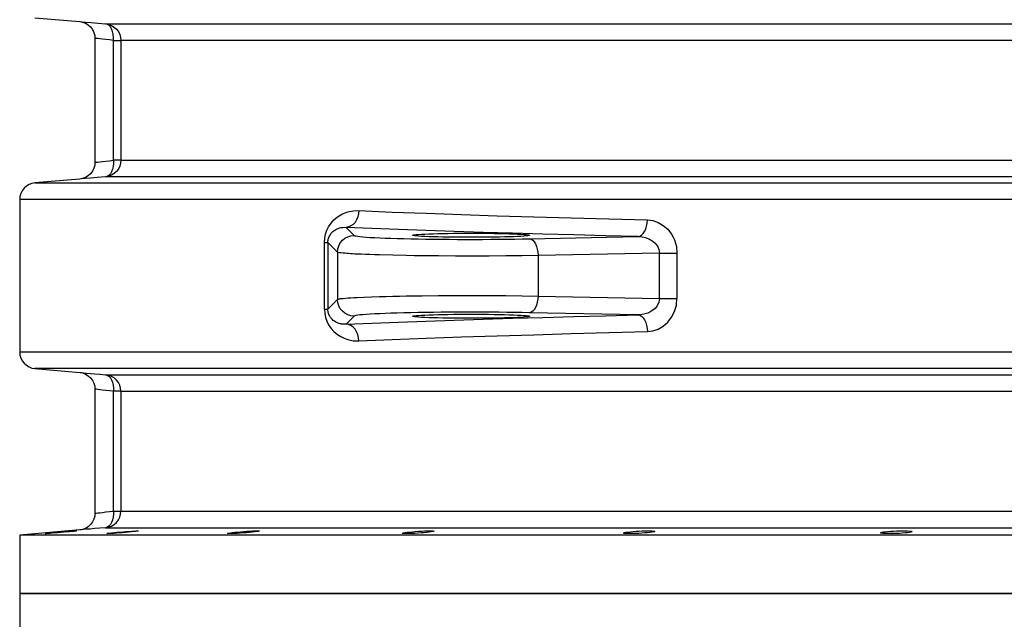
# Model space of a CAD drawing. Header units: millimetres. Extents: x 196 to 2027204, y -221452 to 153872.
# Tile 317 of 381: x 1216088 to 1216677, y -196739 to -196380. Entities that reach past the tile are written whole.
import ezdxf

# ---------------------------------------------------------------- set-up
doc = ezdxf.new("R2010")
doc.units = ezdxf.units.MM
doc.layers.add('00_Основной', color=163, linetype='Continuous', lineweight=40)

msp = doc.modelspace()

# ---------------------------------------------------------------- linework, layer by layer
at = {"layer": '00_Основной', "color": 252, "lineweight": 25, "ltscale": 10}
for p, q in [((1216096.84, -196378.8, 0.2), (1216123.72, -196381.16, 0.2)), ((1216123.72, -196475.35, 0.2), (1216096.84, -196477.71, 0.2)), ((1216087.71, -196487.67, 0.2), (1216087.71, -196578.84, 0.2)), ((1216282.92, -196504.28, 0.2), (1216287.75, -196509.11, 0.2)), ((1216392.71, -196511.14, 0.2), (1216457.42, -196509.83, 0.2)), ((1216269.94, -196553.15, 0.2), (1216269.94, -196513.37, 0.2)), ((1216277.76, -196519.1, 0.2), (1216272.03, -196513.37, 0.2)), ((1216272.03, -196513.37, 0.2), (1216272.03, -196553.15, 0.2)), ((1216277.76, -196519.1, 0.2), (1216277.76, -196547.42, 0.2)), ((1216470.33, -196519.66, 0.2), (1216397.72, -196521.13, 0.2)), ((1216397.72, -196521.13, 0.2), (1216397.72, -196545.39, 0.2)), ((1216470.33, -196546.85, 0.2), (1216470.33, -196519.66, 0.2)), ((1216480.82, -196519.66, 0.2), (1216480.82, -196546.85, 0.2)), ((1216397.72, -196545.39, 0.2), (1216470.33, -196546.85, 0.2)), ((1216272.03, -196553.15, 0.2), (1216277.76, -196547.42, 0.2)), ((1216287.75, -196557.41, 0.2), (1216282.92, -196562.24, 0.2)), ((1216457.42, -196556.69, 0.2), (1216392.71, -196555.38, 0.2)), ((1216096.84, -196588.81, 0.2), (1216123.58, -196591.15, 0.2)), ((1216123.58, -196685.37, 0.2), (1216087.71, -196688.5, 0.2)), ((1216087.71, -196688.5, 0.2), (1216087.71, -196723.51, 0.2)), ((1216087.71, -196723.51, 0.2), (1216087.71, -196758.51, 0.2))]:
    msp.add_line(p, q, dxfattribs=at)
at = {"layer": '00_Основной', "color": 252, "lineweight": 25, "ltscale": 10, "elevation": 0.2}
for points in [[(1216123.58, -196381.15), (1216125.29, -196381.44), (1216127.01, -196382.08), (1216128.64, -196383.05), (1216130.09, -196384.35), (1216131.24, -196385.9), (1216132.08, -196387.61), (1216132.55, -196389.37), (1216132.71, -196391.11)], [(1216123.72, -196381.16), (1216123.82, -196381.16), (1216125.05, -196381.27), (1216127.26, -196381.46), (1216130.41, -196381.72), (1216134.38, -196382.05), (1216139.1, -196382.46)], [(1216139.1, -196382.46), (1216140.11, -196382.46), (1216141.66, -196382.46), (1216143.73, -196382.46), (1216146.34, -196382.46), (1216149.49, -196382.46), (1216153.17, -196382.46), (1216157.36, -196382.46), (1216162.09, -196382.46), (1216167.34, -196382.46), (1216173.1, -196382.46), (1216179.38, -196382.46), (1216186.16, -196382.46), (1216193.46, -196382.46), (1216201.25, -196382.46), (1216209.55, -196382.46), (1216218.32, -196382.46), (1216227.58, -196382.46), (1216237.32, -196382.46), (1216247.53, -196382.46), (1216258.2, -196382.46), (1216269.33, -196382.46), (1216280.92, -196382.46), (1216292.96, -196382.46), (1216305.42, -196382.46), (1216318.3, -196382.46), (1216331.62, -196382.46), (1216345.34, -196382.46), (1216359.45, -196382.46), (1216373.97, -196382.46), (1216388.85, -196382.46), (1216404.12, -196382.46), (1216419.76, -196382.46), (1216435.73, -196382.46), (1216452.06, -196382.46), (1216468.71, -196382.46), (1216485.69, -196382.46), (1216502.97, -196382.46), (1216520.55, -196382.46), (1216538.42, -196382.46), (1216556.57, -196382.46), (1216574.97, -196382.46), (1216593.62, -196382.46), (1216612.52, -196382.46), (1216631.64, -196382.46), (1216650.97, -196382.46), (1216670.5, -196382.46), (1216690.22, -196382.46)], [(1216139.1, -196382.46), (1216140.92, -196382.78), (1216142.65, -196383.45), (1216144.22, -196384.42), (1216145.59, -196385.66), (1216146.71, -196387.14), (1216147.54, -196388.8), (1216148.05, -196390.57), (1216148.22, -196392.42)], [(1216143.79, -196392.42), (1216143.8, -196390.53), (1216143.62, -196388.72), (1216143.22, -196387.04), (1216142.67, -196385.55), (1216141.94, -196384.31), (1216141.09, -196383.36), (1216140.12, -196382.73), (1216139.1, -196382.46)], [(1216132.71, -196391.11), (1216132.71, -196428.26), (1216132.71, -196465.4)], [(1216143.79, -196392.42), (1216141.36, -196392.12), (1216139.17, -196391.87), (1216137.27, -196391.64), (1216135.66, -196391.45), (1216134.38, -196391.31), (1216133.46, -196391.2), (1216132.89, -196391.12), (1216132.71, -196391.11), (1216132.71, -196391.11)], [(1216143.79, -196392.42), (1216144.73, -196392.42), (1216145.58, -196392.42), (1216146.33, -196392.42), (1216146.96, -196392.42), (1216147.47, -196392.42), (1216147.87, -196392.42), (1216148.11, -196392.42), (1216148.22, -196392.42)], [(1216143.79, -196464.09), (1216143.79, -196423.96), (1216143.79, -196392.42)], [(1216693.2, -196392.42), (1216673.7, -196392.42), (1216654.39, -196392.42), (1216635.26, -196392.42), (1216616.35, -196392.42), (1216597.67, -196392.42), (1216579.23, -196392.42), (1216561.02, -196392.42), (1216543.09, -196392.42), (1216525.42, -196392.42), (1216508.04, -196392.42), (1216490.95, -196392.42), (1216474.16, -196392.42), (1216457.69, -196392.42), (1216441.56, -196392.42), (1216425.76, -196392.42), (1216410.29, -196392.42), (1216395.2, -196392.42), (1216380.47, -196392.42), (1216366.12, -196392.42), (1216352.15, -196392.42), (1216338.59, -196392.42), (1216325.43, -196392.42), (1216312.68, -196392.42), (1216300.37, -196392.42), (1216288.47, -196392.42), (1216277.01, -196392.42), (1216266.01, -196392.42), (1216255.45, -196392.42), (1216245.34, -196392.42), (1216235.71, -196392.42), (1216226.55, -196392.42), (1216217.87, -196392.42), (1216209.68, -196392.42), (1216201.98, -196392.42), (1216194.77, -196392.42), (1216188.05, -196392.42), (1216181.84, -196392.42), (1216176.15, -196392.42), (1216170.97, -196392.42), (1216166.29, -196392.42), (1216162.13, -196392.42), (1216158.51, -196392.42), (1216155.39, -196392.42), (1216152.81, -196392.42), (1216150.75, -196392.42), (1216149.22, -196392.42), (1216148.22, -196392.42)], [(1216148.22, -196392.42), (1216148.22, -196432.55), (1216148.22, -196464.09)], [(1216132.71, -196465.4), (1216132.89, -196465.39), (1216133.46, -196465.32), (1216134.38, -196465.21), (1216135.66, -196465.06), (1216137.27, -196464.87), (1216139.17, -196464.64), (1216141.36, -196464.39), (1216143.79, -196464.09)], [(1216148.22, -196464.09), (1216148.05, -196465.94), (1216147.54, -196467.72), (1216146.71, -196469.37), (1216145.59, -196470.85), (1216144.22, -196472.09), (1216142.65, -196473.07), (1216140.92, -196473.73), (1216139.1, -196474.06)], [(1216143.79, -196464.09), (1216143.8, -196465.98), (1216143.62, -196467.79), (1216143.22, -196469.47), (1216142.67, -196470.96), (1216141.94, -196472.2), (1216141.09, -196473.15), (1216140.12, -196473.79), (1216139.1, -196474.06)], [(1216148.22, -196464.09), (1216148.11, -196464.09), (1216147.87, -196464.09), (1216147.47, -196464.09), (1216146.96, -196464.09), (1216146.33, -196464.09), (1216145.58, -196464.09), (1216144.73, -196464.09), (1216143.79, -196464.09)], [(1216148.22, -196464.09), (1216149.22, -196464.09), (1216150.75, -196464.09), (1216152.81, -196464.09), (1216155.39, -196464.09), (1216158.51, -196464.09), (1216162.13, -196464.09), (1216166.29, -196464.09), (1216170.97, -196464.09), (1216176.15, -196464.09), (1216181.84, -196464.09), (1216188.05, -196464.09), (1216194.77, -196464.09), (1216201.98, -196464.09), (1216209.68, -196464.09), (1216217.87, -196464.09), (1216226.55, -196464.09), (1216235.71, -196464.09), (1216245.34, -196464.09), (1216255.45, -196464.09), (1216266.01, -196464.09), (1216277.01, -196464.09), (1216288.47, -196464.09), (1216300.37, -196464.09), (1216312.68, -196464.09), (1216325.43, -196464.09), (1216338.59, -196464.09), (1216352.15, -196464.09), (1216366.12, -196464.09), (1216380.47, -196464.09), (1216395.2, -196464.09), (1216410.29, -196464.09), (1216425.76, -196464.09), (1216441.56, -196464.09), (1216457.69, -196464.09), (1216474.16, -196464.09), (1216490.95, -196464.09), (1216508.04, -196464.09), (1216525.42, -196464.09), (1216543.09, -196464.09), (1216561.02, -196464.09), (1216579.23, -196464.09), (1216597.67, -196464.09), (1216616.35, -196464.09), (1216635.26, -196464.09), (1216654.39, -196464.09), (1216673.7, -196464.09), (1216693.2, -196464.09)], [(1216132.71, -196465.4), (1216132.55, -196467.14), (1216132.08, -196468.9), (1216131.24, -196470.61), (1216130.09, -196472.16), (1216128.64, -196473.46), (1216127.01, -196474.44), (1216125.29, -196475.07), (1216123.58, -196475.37)], [(1216139.1, -196474.06), (1216134.11, -196474.48), (1216129.97, -196474.83), (1216126.78, -196475.1), (1216124.65, -196475.28), (1216123.65, -196475.37), (1216123.72, -196475.35)], [(1216690.22, -196474.06), (1216670.5, -196474.06), (1216650.97, -196474.06), (1216631.64, -196474.06), (1216612.52, -196474.06), (1216593.62, -196474.06), (1216574.97, -196474.06), (1216556.57, -196474.06), (1216538.42, -196474.06), (1216520.55, -196474.06), (1216502.97, -196474.06), (1216485.69, -196474.06), (1216468.71, -196474.06), (1216452.06, -196474.06), (1216435.73, -196474.06), (1216419.76, -196474.06), (1216404.12, -196474.06), (1216388.85, -196474.06), (1216373.97, -196474.06), (1216359.45, -196474.06), (1216345.34, -196474.06), (1216331.62, -196474.06), (1216318.3, -196474.06), (1216305.42, -196474.06), (1216292.96, -196474.06), (1216280.92, -196474.06), (1216269.33, -196474.06), (1216258.2, -196474.06), (1216247.53, -196474.06), (1216237.32, -196474.06), (1216227.58, -196474.06), (1216218.32, -196474.06), (1216209.55, -196474.06), (1216201.25, -196474.06), (1216193.46, -196474.06), (1216186.16, -196474.06), (1216179.38, -196474.06), (1216173.1, -196474.06), (1216167.34, -196474.06), (1216162.09, -196474.06), (1216157.36, -196474.06), (1216153.17, -196474.06), (1216149.49, -196474.06), (1216146.34, -196474.06), (1216143.73, -196474.06), (1216141.66, -196474.06), (1216140.11, -196474.06), (1216139.1, -196474.06)], [(1216096.84, -196477.71), (1216095.02, -196478.03), (1216093.28, -196478.7), (1216091.7, -196479.67), (1216090.33, -196480.91), (1216089.22, -196482.4), (1216088.39, -196484.04), (1216087.88, -196485.82), (1216087.71, -196487.67)], [(1216096.84, -196477.71), (1216096.99, -196477.71), (1216097.73, -196477.71), (1216099.06, -196477.71), (1216100.97, -196477.71), (1216103.48, -196477.71), (1216106.59, -196477.71), (1216110.27, -196477.71), (1216114.55, -196477.71), (1216119.42, -196477.71), (1216124.85, -196477.71), (1216130.88, -196477.71), (1216137.47, -196477.71), (1216144.62, -196477.71), (1216152.34, -196477.71), (1216160.61, -196477.71), (1216169.43, -196477.71), (1216178.81, -196477.71), (1216188.72, -196477.71), (1216199.16, -196477.71), (1216210.13, -196477.71), (1216221.61, -196477.71), (1216233.6, -196477.71), (1216246.09, -196477.71), (1216259.08, -196477.71), (1216272.55, -196477.71), (1216286.49, -196477.71), (1216300.9, -196477.71), (1216315.76, -196477.71), (1216331.07, -196477.71), (1216346.81, -196477.71), (1216362.96, -196477.71), (1216379.54, -196477.71), (1216396.5, -196477.71), (1216413.87, -196477.71), (1216431.61, -196477.71), (1216449.7, -196477.71), (1216468.16, -196477.71), (1216486.96, -196477.71), (1216506.06, -196477.71), (1216525.49, -196477.71), (1216545.22, -196477.71), (1216565.23, -196477.71), (1216585.52, -196477.71), (1216606.05, -196477.71), (1216626.84, -196477.71), (1216647.85, -196477.71), (1216669.09, -196477.71), (1216690.51, -196477.71)], [(1216687.68, -196487.67), (1216666.03, -196487.67), (1216644.58, -196487.67), (1216623.34, -196487.67), (1216602.33, -196487.67), (1216581.57, -196487.67), (1216561.08, -196487.67), (1216540.85, -196487.67), (1216520.92, -196487.67), (1216501.28, -196487.67), (1216481.96, -196487.67), (1216462.96, -196487.67), (1216444.33, -196487.67), (1216426.04, -196487.67), (1216408.1, -196487.67), (1216390.56, -196487.67), (1216373.42, -196487.67), (1216356.67, -196487.67), (1216340.33, -196487.67), (1216324.42, -196487.67), (1216308.96, -196487.67), (1216293.94, -196487.67), (1216279.38, -196487.67), (1216265.29, -196487.67), (1216251.68, -196487.67), (1216238.56, -196487.67), (1216225.93, -196487.67), (1216213.81, -196487.67), (1216202.21, -196487.67), (1216191.12, -196487.67), (1216180.56, -196487.67), (1216170.56, -196487.67), (1216161.07, -196487.67), (1216152.16, -196487.67), (1216143.8, -196487.67), (1216136, -196487.67), (1216128.76, -196487.67), (1216122.11, -196487.67), (1216116.03, -196487.67), (1216110.53, -196487.67), (1216105.62, -196487.67), (1216101.3, -196487.67), (1216097.56, -196487.67), (1216094.43, -196487.67), (1216091.89, -196487.67), (1216089.95, -196487.67), (1216088.61, -196487.67), (1216087.86, -196487.67), (1216087.71, -196487.67)], [(1216269.94, -196513.37), (1216270.13, -196510.76), (1216270.63, -196508.29), (1216271.42, -196506.02), (1216272.43, -196503.96), (1216273.91, -196501.76), (1216275.67, -196499.79), (1216277.73, -196498.07), (1216280.78, -196496.26), (1216283.98, -196495.05), (1216287.24, -196494.4), (1216290.59, -196494.28)], [(1216290.59, -196494.28), (1216290.42, -196496.21), (1216289.97, -196498.06), (1216289.24, -196499.76), (1216288.29, -196501.28), (1216287.13, -196502.52), (1216285.82, -196503.45), (1216284.4, -196504.04), (1216282.92, -196504.28)], [(1216290.59, -196494.28), (1216310.45, -196495.1), (1216330.9, -196495.87), (1216351.87, -196496.6), (1216373.32, -196497.32), (1216395.22, -196498), (1216417.51, -196498.65), (1216440.15, -196499.26), (1216463.11, -196499.84)], [(1216457.42, -196509.83), (1216458.51, -196509.59), (1216459.57, -196508.99), (1216460.54, -196508.05), (1216461.38, -196506.81), (1216462.09, -196505.3), (1216462.63, -196503.6), (1216462.96, -196501.76), (1216463.11, -196499.84)], [(1216463.11, -196499.84), (1216466.43, -196500.26), (1216469.61, -196501.34), (1216472.63, -196503.1), (1216475.31, -196505.46), (1216477.61, -196508.44), (1216478.55, -196510.08), (1216479.34, -196511.84), (1216480.45, -196515.67), (1216480.82, -196519.66)], [(1216272.03, -196513.37), (1216272.06, -196512.64), (1216272.14, -196511.9), (1216272.49, -196510.47), (1216273.12, -196509.09), (1216273.96, -196507.82), (1216274.43, -196507.32), (1216274.94, -196506.81), (1216275.51, -196506.33), (1216276.14, -196505.89), (1216276.83, -196505.48), (1216277.49, -196505.16), (1216278.21, -196504.87), (1216279, -196504.63), (1216279.85, -196504.44), (1216280.27, -196504.36), (1216280.92, -196504.28), (1216281.81, -196504.24), (1216282.92, -196504.28)], [(1216457.42, -196509.83), (1216438.12, -196509.35), (1216419.19, -196508.85), (1216400.66, -196508.34), (1216382.53, -196507.81), (1216364.81, -196507.26), (1216347.53, -196506.69), (1216330.69, -196506.12), (1216314.29, -196505.52), (1216298.37, -196504.9), (1216282.92, -196504.28)], [(1216277.76, -196519.1), (1216277.96, -196517.15), (1216278.52, -196515.27), (1216279.45, -196513.55), (1216280.69, -196512.04), (1216282.2, -196510.8), (1216283.92, -196509.87), (1216285.8, -196509.3), (1216287.75, -196509.11)], [(1216287.75, -196509.11), (1216288.1, -196509.28), (1216288.81, -196509.44), (1216289.85, -196509.62), (1216291.23, -196509.78), (1216292.97, -196509.95), (1216295.02, -196510.11), (1216297.39, -196510.26), (1216300.05, -196510.4), (1216303.02, -196510.54), (1216306.26, -196510.67), (1216309.75, -196510.8), (1216313.49, -196510.91), (1216317.45, -196511.02), (1216321.62, -196511.11), (1216325.96, -196511.2), (1216330.48, -196511.26), (1216335.12, -196511.34), (1216339.88, -196511.38), (1216344.73, -196511.42), (1216349.64, -196511.45), (1216354.59, -196511.46), (1216359.56, -196511.46), (1216364.53, -196511.45), (1216369.45, -196511.44), (1216374.32, -196511.39), (1216379.11, -196511.35), (1216383.77, -196511.29), (1216388.32, -196511.22), (1216392.71, -196511.14)], [(1216392.71, -196511.14), (1216393.67, -196511.38), (1216394.59, -196511.98), (1216395.44, -196512.93), (1216396.19, -196514.17), (1216396.81, -196515.67), (1216397.29, -196517.38), (1216397.59, -196519.21), (1216397.72, -196521.13)], [(1216457.42, -196509.83), (1216460.03, -196510.05), (1216461.78, -196510.43), (1216462.94, -196510.8), (1216464, -196511.24), (1216464.96, -196511.7), (1216465.82, -196512.21), (1216466.82, -196512.93), (1216467.68, -196513.69), (1216469.02, -196515.32), (1216469.61, -196516.36), (1216470.02, -196517.45), (1216470.33, -196519.66)], [(1216269.94, -196513.37), (1216270.39, -196513.37), (1216270.79, -196513.37), (1216271.14, -196513.37), (1216271.44, -196513.37), (1216271.68, -196513.37), (1216271.85, -196513.37), (1216271.97, -196513.37), (1216272.03, -196513.37)], [(1216397.72, -196521.13), (1216388.32, -196521.27), (1216378.51, -196521.37), (1216368.49, -196521.44), (1216358.4, -196521.45), (1216348.3, -196521.44), (1216338.24, -196521.38), (1216333.27, -196521.34), (1216328.39, -196521.28), (1216323.59, -196521.23), (1216318.92, -196521.16), (1216310.78, -196520.99), (1216303, -196520.79), (1216300.05, -196520.7), (1216297.2, -196520.61), (1216294.49, -196520.51), (1216291.91, -196520.41), (1216289.5, -196520.3), (1216288.13, -196520.23), (1216286.8, -196520.14), (1216285.52, -196520.07), (1216284.31, -196519.99), (1216283.15, -196519.9), (1216282.08, -196519.82), (1216281.1, -196519.72), (1216280.02, -196519.59), (1216279.01, -196519.45), (1216278.21, -196519.28), (1216277.76, -196519.1)], [(1216470.33, -196519.66), (1216471.57, -196519.66), (1216472.89, -196519.66), (1216474.24, -196519.66), (1216475.63, -196519.66), (1216476.99, -196519.66), (1216478.33, -196519.66), (1216479.62, -196519.66), (1216480.82, -196519.66)], [(1216277.76, -196547.42), (1216277.97, -196547.3), (1216278.31, -196547.21), (1216278.74, -196547.11), (1216279.28, -196547.02), (1216279.86, -196546.94), (1216280.48, -196546.87), (1216281.1, -196546.8), (1216282.5, -196546.67), (1216284.07, -196546.54), (1216285.77, -196546.43), (1216287.59, -196546.32), (1216289.5, -196546.22), (1216293.62, -196546.04), (1216298.13, -196545.86), (1216303, -196545.71), (1216306.83, -196545.61), (1216310.78, -196545.53), (1216314.81, -196545.44), (1216318.92, -196545.36), (1216328.39, -196545.23), (1216338.24, -196545.13), (1216348.3, -196545.08), (1216358.4, -196545.06), (1216368.49, -196545.08), (1216378.51, -196545.15), (1216388.32, -196545.24), (1216397.72, -196545.39)], [(1216397.72, -196545.39), (1216397.59, -196547.29), (1216397.29, -196549.14), (1216396.81, -196550.85), (1216396.19, -196552.34), (1216395.44, -196553.58), (1216394.59, -196554.53), (1216393.67, -196555.14), (1216392.71, -196555.38)], [(1216470.33, -196546.85), (1216470.02, -196549.06), (1216469.03, -196551.17), (1216468.43, -196552), (1216467.69, -196552.81), (1216465.85, -196554.29), (1216464.67, -196554.95), (1216463.32, -196555.56), (1216461.8, -196556.07), (1216461.02, -196556.26), (1216460.03, -196556.46), (1216458.83, -196556.6), (1216457.42, -196556.69)], [(1216463.11, -196566.68), (1216466.43, -196566.26), (1216469.61, -196565.16), (1216472.65, -196563.39), (1216475.33, -196561.04), (1216477.63, -196558.06), (1216479.35, -196554.66), (1216480.45, -196550.83), (1216480.82, -196546.85)], [(1216470.33, -196546.85), (1216471.57, -196546.85), (1216472.89, -196546.85), (1216474.24, -196546.85), (1216475.63, -196546.85), (1216476.99, -196546.85), (1216478.33, -196546.85), (1216479.62, -196546.85), (1216480.82, -196546.85)], [(1216269.94, -196553.15), (1216270.11, -196555.69), (1216270.63, -196558.21), (1216271.41, -196560.47), (1216272.43, -196562.54), (1216273.91, -196564.75), (1216275.67, -196566.71), (1216277.73, -196568.43), (1216279.68, -196569.68), (1216281.77, -196570.69), (1216283.98, -196571.46), (1216287.24, -196572.11), (1216290.59, -196572.22)], [(1216269.94, -196553.15), (1216270.39, -196553.15), (1216270.79, -196553.15), (1216271.14, -196553.15), (1216271.44, -196553.15), (1216271.68, -196553.15), (1216271.85, -196553.15), (1216271.97, -196553.15), (1216272.03, -196553.15)], [(1216282.92, -196562.24), (1216281.81, -196562.28), (1216280.92, -196562.24), (1216280.27, -196562.15), (1216279.85, -196562.08), (1216279.28, -196561.97), (1216278.73, -196561.81), (1216278.21, -196561.64), (1216277.73, -196561.46), (1216277.27, -196561.25), (1216276.84, -196561.04), (1216275.98, -196560.51), (1216275.22, -196559.95), (1216274.54, -196559.33), (1216273.96, -196558.68), (1216273.65, -196558.27), (1216273.37, -196557.85), (1216273.12, -196557.41), (1216272.49, -196556.04), (1216272.14, -196554.62), (1216272.06, -196553.88), (1216272.03, -196553.15)], [(1216287.75, -196557.41), (1216285.8, -196557.21), (1216283.92, -196556.65), (1216282.2, -196555.72), (1216280.69, -196554.47), (1216279.45, -196552.96), (1216278.52, -196551.24), (1216277.96, -196549.36), (1216277.76, -196547.42)], [(1216282.92, -196562.24), (1216298.37, -196561.61), (1216314.29, -196560.99), (1216330.69, -196560.4), (1216347.53, -196559.82), (1216364.81, -196559.26), (1216382.53, -196558.71), (1216400.66, -196558.17), (1216419.19, -196557.66), (1216438.12, -196557.16), (1216457.42, -196556.69)], [(1216392.71, -196555.38), (1216388.32, -196555.29), (1216383.77, -196555.22), (1216379.11, -196555.16), (1216374.32, -196555.12), (1216369.45, -196555.08), (1216364.53, -196555.07), (1216359.56, -196555.05), (1216354.59, -196555.05), (1216349.64, -196555.07), (1216344.73, -196555.1), (1216339.88, -196555.14), (1216335.12, -196555.18), (1216330.48, -196555.24), (1216325.96, -196555.32), (1216321.62, -196555.4), (1216317.45, -196555.49), (1216313.49, -196555.6), (1216309.75, -196555.72), (1216306.26, -196555.84), (1216303.02, -196555.97), (1216300.05, -196556.11), (1216297.39, -196556.25), (1216295.02, -196556.41), (1216292.97, -196556.56), (1216291.23, -196556.73), (1216289.85, -196556.9), (1216288.81, -196557.07), (1216288.1, -196557.24), (1216287.75, -196557.41)], [(1216457.42, -196556.69), (1216458.51, -196556.93), (1216459.57, -196557.52), (1216460.54, -196558.47), (1216461.38, -196559.71), (1216462.09, -196561.2), (1216462.63, -196562.91), (1216462.96, -196564.76), (1216463.11, -196566.68)], [(1216290.59, -196572.22), (1216290.42, -196570.31), (1216289.97, -196568.46), (1216289.24, -196566.75), (1216288.29, -196565.24), (1216287.13, -196564), (1216285.82, -196563.07), (1216284.4, -196562.46), (1216282.92, -196562.24)], [(1216290.59, -196572.22), (1216310.45, -196571.42), (1216330.9, -196570.64), (1216351.87, -196569.9), (1216373.32, -196569.19), (1216395.22, -196568.52), (1216417.51, -196567.86), (1216440.15, -196567.26), (1216463.11, -196566.68)], [(1216087.71, -196578.84), (1216087.88, -196580.69), (1216088.39, -196582.47), (1216089.22, -196584.12), (1216090.33, -196585.6), (1216091.7, -196586.84), (1216093.28, -196587.82), (1216095.02, -196588.48), (1216096.84, -196588.81)], [(1216087.71, -196578.84), (1216087.86, -196578.84), (1216088.61, -196578.84), (1216089.95, -196578.84), (1216091.89, -196578.84), (1216094.43, -196578.84), (1216097.56, -196578.84), (1216101.3, -196578.84), (1216105.62, -196578.84), (1216110.53, -196578.84), (1216116.03, -196578.84), (1216122.11, -196578.84), (1216128.76, -196578.84), (1216136, -196578.84), (1216143.8, -196578.84), (1216152.16, -196578.84), (1216161.07, -196578.84), (1216170.56, -196578.84), (1216180.56, -196578.84), (1216191.12, -196578.84), (1216202.21, -196578.84), (1216213.81, -196578.84), (1216225.93, -196578.84), (1216238.56, -196578.84), (1216251.68, -196578.84), (1216265.29, -196578.84), (1216279.38, -196578.84), (1216293.94, -196578.84), (1216308.96, -196578.84), (1216324.42, -196578.84), (1216340.33, -196578.84), (1216356.67, -196578.84), (1216373.42, -196578.84), (1216390.56, -196578.84), (1216408.1, -196578.84), (1216426.04, -196578.84), (1216444.33, -196578.84), (1216462.96, -196578.84), (1216481.96, -196578.84), (1216501.28, -196578.84), (1216520.92, -196578.84), (1216540.85, -196578.84), (1216561.08, -196578.84), (1216581.57, -196578.84), (1216602.33, -196578.84), (1216623.34, -196578.84), (1216644.58, -196578.84), (1216666.03, -196578.84), (1216687.68, -196578.84)], [(1216690.51, -196588.81), (1216669.09, -196588.81), (1216647.85, -196588.81), (1216626.84, -196588.81), (1216606.05, -196588.81), (1216585.52, -196588.81), (1216565.23, -196588.81), (1216545.22, -196588.81), (1216525.49, -196588.81), (1216506.06, -196588.81), (1216486.96, -196588.81), (1216468.16, -196588.81), (1216449.7, -196588.81), (1216431.61, -196588.81), (1216413.87, -196588.81), (1216396.5, -196588.81), (1216379.54, -196588.81), (1216362.96, -196588.81), (1216346.81, -196588.81), (1216331.07, -196588.81), (1216315.76, -196588.81), (1216300.9, -196588.81), (1216286.49, -196588.81), (1216272.55, -196588.81), (1216259.08, -196588.81), (1216246.09, -196588.81), (1216233.6, -196588.81), (1216221.61, -196588.81), (1216210.13, -196588.81), (1216199.16, -196588.81), (1216188.72, -196588.81), (1216178.81, -196588.81), (1216169.43, -196588.81), (1216160.61, -196588.81), (1216152.34, -196588.81), (1216144.62, -196588.81), (1216137.47, -196588.81), (1216130.88, -196588.81), (1216124.85, -196588.81), (1216119.42, -196588.81), (1216114.55, -196588.81), (1216110.27, -196588.81), (1216106.59, -196588.81), (1216103.48, -196588.81), (1216100.97, -196588.81), (1216099.06, -196588.81), (1216097.73, -196588.81), (1216096.99, -196588.81), (1216096.84, -196588.81)], [(1216123.58, -196591.15), (1216125.29, -196591.44), (1216127.01, -196592.08), (1216128.64, -196593.05), (1216130.09, -196594.35), (1216131.24, -196595.9), (1216132.08, -196597.61), (1216132.55, -196599.38), (1216132.71, -196601.11)], [(1216123.58, -196591.15), (1216123.58, -196591.15), (1216123.85, -196591.16), (1216124.63, -196591.23), (1216125.92, -196591.35), (1216127.71, -196591.49), (1216129.96, -196591.68), (1216132.64, -196591.91), (1216135.7, -196592.16), (1216139.1, -196592.46)], [(1216139.1, -196592.46), (1216140.11, -196592.46), (1216141.66, -196592.46), (1216143.73, -196592.46), (1216146.34, -196592.46), (1216149.49, -196592.46), (1216153.17, -196592.46), (1216157.36, -196592.46), (1216162.09, -196592.46), (1216167.34, -196592.46), (1216173.1, -196592.46), (1216179.38, -196592.46), (1216186.16, -196592.46), (1216193.46, -196592.46), (1216201.25, -196592.46), (1216209.55, -196592.46), (1216218.32, -196592.46), (1216227.58, -196592.46), (1216237.32, -196592.46), (1216247.53, -196592.46), (1216258.2, -196592.46), (1216269.33, -196592.46), (1216280.92, -196592.46), (1216292.96, -196592.46), (1216305.42, -196592.46), (1216318.3, -196592.46), (1216331.62, -196592.46), (1216345.34, -196592.46), (1216359.45, -196592.46), (1216373.97, -196592.46), (1216388.85, -196592.46), (1216404.12, -196592.46), (1216419.76, -196592.46), (1216435.73, -196592.46), (1216452.06, -196592.46), (1216468.71, -196592.46), (1216485.69, -196592.46), (1216502.97, -196592.46), (1216520.55, -196592.46), (1216538.42, -196592.46), (1216556.57, -196592.46), (1216574.97, -196592.46), (1216593.62, -196592.46), (1216612.52, -196592.46), (1216631.64, -196592.46), (1216650.97, -196592.46), (1216670.5, -196592.46), (1216690.22, -196592.46)], [(1216148.22, -196602.42), (1216148.05, -196600.58), (1216147.54, -196598.8), (1216146.71, -196597.14), (1216145.59, -196595.66), (1216144.22, -196594.42), (1216142.65, -196593.45), (1216140.92, -196592.78), (1216139.1, -196592.46)], [(1216139.1, -196592.46), (1216140.12, -196592.73), (1216141.09, -196593.36), (1216141.94, -196594.31), (1216142.67, -196595.55), (1216143.22, -196597.03), (1216143.62, -196598.73), (1216143.8, -196600.53), (1216143.79, -196602.42)], [(1216132.71, -196601.11), (1216132.71, -196638.25), (1216132.71, -196675.4)], [(1216143.79, -196602.42), (1216141.36, -196602.13), (1216139.17, -196601.87), (1216137.27, -196601.65), (1216135.66, -196601.45), (1216134.39, -196601.31), (1216133.46, -196601.2), (1216132.89, -196601.12), (1216132.71, -196601.11), (1216132.71, -196601.11)], [(1216148.22, -196602.42), (1216148.11, -196602.42), (1216147.87, -196602.42), (1216147.47, -196602.42), (1216146.96, -196602.42), (1216146.33, -196602.42), (1216145.58, -196602.42), (1216144.73, -196602.42), (1216143.79, -196602.42)], [(1216143.79, -196674.09), (1216143.79, -196633.96), (1216143.79, -196602.42)], [(1216148.22, -196602.42), (1216149.22, -196602.42), (1216150.75, -196602.42), (1216152.81, -196602.42), (1216155.39, -196602.42), (1216158.51, -196602.42), (1216162.13, -196602.42), (1216166.29, -196602.42), (1216170.97, -196602.42), (1216176.15, -196602.42), (1216181.84, -196602.42), (1216188.05, -196602.42), (1216194.77, -196602.42), (1216201.98, -196602.42), (1216209.68, -196602.42), (1216217.87, -196602.42), (1216226.55, -196602.42), (1216235.71, -196602.42), (1216245.34, -196602.42), (1216255.45, -196602.42), (1216266.01, -196602.42), (1216277.01, -196602.42), (1216288.47, -196602.42), (1216300.37, -196602.42), (1216312.68, -196602.42), (1216325.43, -196602.42), (1216338.59, -196602.42), (1216352.15, -196602.42), (1216366.12, -196602.42), (1216380.47, -196602.42), (1216395.2, -196602.42), (1216410.29, -196602.42), (1216425.76, -196602.42), (1216441.56, -196602.42), (1216457.69, -196602.42), (1216474.16, -196602.42), (1216490.95, -196602.42), (1216508.04, -196602.42), (1216525.42, -196602.42), (1216543.09, -196602.42), (1216561.02, -196602.42), (1216579.23, -196602.42), (1216597.67, -196602.42), (1216616.35, -196602.42), (1216635.26, -196602.42), (1216654.39, -196602.42), (1216673.7, -196602.42), (1216693.2, -196602.42)], [(1216148.22, -196602.42), (1216148.22, -196642.55), (1216148.22, -196674.09)], [(1216132.71, -196675.4), (1216132.55, -196677.14), (1216132.08, -196678.9), (1216131.24, -196680.61), (1216130.09, -196682.16), (1216128.64, -196683.45), (1216127.01, -196684.44), (1216125.29, -196685.07), (1216123.58, -196685.37)], [(1216132.71, -196675.4), (1216132.89, -196675.38), (1216133.46, -196675.32), (1216134.38, -196675.21), (1216135.65, -196675.05), (1216137.25, -196674.87), (1216139.17, -196674.64), (1216141.36, -196674.39), (1216143.79, -196674.09)], [(1216139.1, -196684.06), (1216140.92, -196683.72), (1216142.65, -196683.07), (1216144.22, -196682.1), (1216145.59, -196680.85), (1216146.71, -196679.37), (1216147.54, -196677.72), (1216148.05, -196675.94), (1216148.22, -196674.09)], [(1216143.79, -196674.09), (1216143.8, -196675.97), (1216143.62, -196677.79), (1216143.22, -196679.47), (1216142.67, -196680.96), (1216141.94, -196682.21), (1216141.09, -196683.15), (1216140.12, -196683.77), (1216139.1, -196684.06)], [(1216143.79, -196674.09), (1216144.73, -196674.09), (1216145.58, -196674.09), (1216146.33, -196674.09), (1216146.96, -196674.09), (1216147.47, -196674.09), (1216147.87, -196674.09), (1216148.11, -196674.09), (1216148.22, -196674.09)], [(1216148.22, -196674.09), (1216149.22, -196674.09), (1216150.75, -196674.09), (1216152.81, -196674.09), (1216155.39, -196674.09), (1216158.51, -196674.09), (1216162.13, -196674.09), (1216166.29, -196674.09), (1216170.97, -196674.09), (1216176.15, -196674.09), (1216181.84, -196674.09), (1216188.05, -196674.09), (1216194.77, -196674.09), (1216201.98, -196674.09), (1216209.68, -196674.09), (1216217.87, -196674.09), (1216226.55, -196674.09), (1216235.71, -196674.09), (1216245.34, -196674.09), (1216255.45, -196674.09), (1216266.01, -196674.09), (1216277.01, -196674.09), (1216288.47, -196674.09), (1216300.37, -196674.09), (1216312.68, -196674.09), (1216325.43, -196674.09), (1216338.59, -196674.09), (1216352.15, -196674.09), (1216366.12, -196674.09), (1216380.47, -196674.09), (1216395.2, -196674.09), (1216410.29, -196674.09), (1216425.76, -196674.09), (1216441.56, -196674.09), (1216457.69, -196674.09), (1216474.16, -196674.09), (1216490.95, -196674.09), (1216508.04, -196674.09), (1216525.42, -196674.09), (1216543.09, -196674.09), (1216561.02, -196674.09), (1216579.23, -196674.09), (1216597.67, -196674.09), (1216616.35, -196674.09), (1216635.26, -196674.09), (1216654.39, -196674.09), (1216673.7, -196674.09), (1216693.2, -196674.09)], [(1216688.87, -196688.5), (1216667.3, -196688.5), (1216645.93, -196688.5), (1216624.78, -196688.5), (1216603.85, -196688.5), (1216583.17, -196688.5), (1216562.73, -196688.5), (1216542.58, -196688.5), (1216522.71, -196688.5), (1216503.14, -196688.5), (1216483.88, -196688.5), (1216464.94, -196688.5), (1216446.33, -196688.5), (1216428.09, -196688.5), (1216410.21, -196688.5), (1216392.69, -196688.5), (1216375.56, -196688.5), (1216358.84, -196688.5), (1216342.53, -196688.5), (1216326.64, -196688.5), (1216311.17, -196688.5), (1216296.16, -196688.5), (1216281.6, -196688.5), (1216267.5, -196688.5), (1216253.87, -196688.5), (1216240.72, -196688.5), (1216228.07, -196688.5), (1216215.91, -196688.5), (1216204.27, -196688.5), (1216193.13, -196688.5), (1216182.54, -196688.5), (1216172.46, -196688.5), (1216162.92, -196688.5), (1216153.93, -196688.5), (1216145.49, -196688.5), (1216137.61, -196688.5), (1216130.3, -196688.5), (1216123.54, -196688.5), (1216117.36, -196688.5), (1216111.74, -196688.5), (1216106.72, -196688.5), (1216102.27, -196688.5), (1216098.42, -196688.5), (1216095.14, -196688.5), (1216092.48, -196688.5), (1216090.39, -196688.5), (1216088.9, -196688.5), (1216088, -196688.5), (1216087.71, -196688.5)], [(1216121.86, -196685.93), (1216121.86, -196685.93), (1216121.66, -196685.96), (1216121.08, -196686.03), (1216120.18, -196686.13), (1216118.98, -196686.24), (1216117.54, -196686.38), (1216115.88, -196686.54), (1216114.08, -196686.7), (1216112.25, -196686.86), (1216110.41, -196687.02), (1216108.64, -196687.16), (1216106.99, -196687.3), (1216105.57, -196687.42), (1216104.4, -196687.5), (1216103.54, -196687.56), (1216103.02, -196687.58), (1216102.87, -196687.58), (1216103.08, -196687.54), (1216103.64, -196687.48), (1216104.55, -196687.39), (1216105.76, -196687.27), (1216105.76, -196687.27)], [(1216105.76, -196687.27), (1216107.21, -196687.13), (1216108.88, -196686.98), (1216110.67, -196686.82), (1216112.5, -196686.67), (1216114.34, -196686.51), (1216116.12, -196686.36), (1216117.75, -196686.22), (1216119.16, -196686.1), (1216120.32, -196686.02), (1216121.18, -196685.96), (1216121.7, -196685.93)], [(1216139.1, -196684.06), (1216135.69, -196684.35), (1216132.61, -196684.61), (1216129.95, -196684.83), (1216127.69, -196685.02), (1216125.91, -196685.17), (1216124.63, -196685.28), (1216123.85, -196685.34), (1216123.58, -196685.37)], [(1216139.1, -196684.06), (1216140.11, -196684.06), (1216141.66, -196684.06), (1216143.73, -196684.06), (1216146.34, -196684.06), (1216149.49, -196684.06), (1216153.17, -196684.06), (1216157.36, -196684.06), (1216162.09, -196684.06), (1216167.34, -196684.06), (1216173.1, -196684.06), (1216179.38, -196684.06), (1216186.16, -196684.06), (1216193.46, -196684.06), (1216201.25, -196684.06), (1216209.55, -196684.06), (1216218.32, -196684.06), (1216227.58, -196684.06), (1216237.32, -196684.06), (1216247.53, -196684.06), (1216258.2, -196684.06), (1216269.33, -196684.06), (1216280.92, -196684.06), (1216292.96, -196684.06), (1216305.42, -196684.06), (1216318.3, -196684.06), (1216331.62, -196684.06), (1216345.34, -196684.06), (1216359.45, -196684.06), (1216373.97, -196684.06), (1216388.85, -196684.06), (1216404.12, -196684.06), (1216419.76, -196684.06), (1216435.73, -196684.06), (1216452.06, -196684.06), (1216468.71, -196684.06), (1216485.69, -196684.06), (1216502.97, -196684.06), (1216520.55, -196684.06), (1216538.42, -196684.06), (1216556.57, -196684.06), (1216574.97, -196684.06), (1216593.62, -196684.06), (1216612.52, -196684.06), (1216631.64, -196684.06), (1216650.97, -196684.06), (1216670.5, -196684.06), (1216690.22, -196684.06)], [(1216158.8, -196685.96), (1216158.82, -196685.98), (1216158.61, -196686.04), (1216158.03, -196686.13), (1216157.12, -196686.26), (1216155.92, -196686.4), (1216154.48, -196686.54), (1216152.82, -196686.71), (1216151.02, -196686.88), (1216149.18, -196687.03), (1216147.34, -196687.18), (1216145.57, -196687.3), (1216143.93, -196687.42), (1216142.5, -196687.5), (1216141.34, -196687.56), (1216140.49, -196687.58), (1216139.96, -196687.58), (1216139.81, -196687.54), (1216140.02, -196687.47), (1216140.6, -196687.39), (1216141.5, -196687.26), (1216142.7, -196687.13), (1216142.7, -196687.13)], [(1216142.7, -196687.13), (1216144.15, -196686.98), (1216145.82, -196686.81), (1216147.61, -196686.65), (1216149.45, -196686.5), (1216151.28, -196686.34), (1216153.07, -196686.22), (1216154.71, -196686.1), (1216156.12, -196686.02), (1216157.28, -196685.96), (1216158.13, -196685.93), (1216158.66, -196685.93)], [(1216087.71, -196723.51), (1216088, -196723.51), (1216088.9, -196723.51), (1216090.39, -196723.51), (1216092.48, -196723.51), (1216095.14, -196723.51), (1216098.42, -196723.51), (1216102.27, -196723.51), (1216106.72, -196723.51), (1216111.74, -196723.51), (1216117.36, -196723.51), (1216123.54, -196723.51), (1216130.3, -196723.51), (1216137.61, -196723.51), (1216145.49, -196723.51), (1216153.93, -196723.51), (1216162.92, -196723.51), (1216172.46, -196723.51), (1216182.54, -196723.51), (1216193.13, -196723.51), (1216204.27, -196723.51), (1216215.91, -196723.51), (1216228.07, -196723.51), (1216240.72, -196723.51), (1216253.87, -196723.51), (1216267.5, -196723.51), (1216281.6, -196723.51), (1216296.16, -196723.51), (1216311.17, -196723.51), (1216326.64, -196723.51), (1216342.53, -196723.51), (1216358.84, -196723.51), (1216375.56, -196723.51), (1216392.69, -196723.51), (1216410.21, -196723.51), (1216428.09, -196723.51), (1216446.33, -196723.51), (1216464.94, -196723.51), (1216483.88, -196723.51), (1216503.14, -196723.51), (1216522.71, -196723.51), (1216542.58, -196723.51), (1216562.73, -196723.51), (1216583.17, -196723.51), (1216603.85, -196723.51), (1216624.78, -196723.51), (1216645.93, -196723.51), (1216667.3, -196723.51), (1216688.87, -196723.51)], [(1216688.87, -196723.51), (1216667.3, -196723.51), (1216645.93, -196723.51), (1216624.78, -196723.51), (1216603.85, -196723.51), (1216583.17, -196723.51), (1216562.73, -196723.51), (1216542.58, -196723.51), (1216522.71, -196723.51), (1216503.14, -196723.51), (1216483.88, -196723.51), (1216464.94, -196723.51), (1216446.33, -196723.51), (1216428.09, -196723.51), (1216410.21, -196723.51), (1216392.69, -196723.51), (1216375.56, -196723.51), (1216358.84, -196723.51), (1216342.53, -196723.51), (1216326.64, -196723.51), (1216311.17, -196723.51), (1216296.16, -196723.51), (1216281.6, -196723.51), (1216267.5, -196723.51), (1216253.87, -196723.51), (1216240.72, -196723.51), (1216228.07, -196723.51), (1216215.91, -196723.51), (1216204.27, -196723.51), (1216193.13, -196723.51), (1216182.54, -196723.51), (1216172.46, -196723.51), (1216162.92, -196723.51), (1216153.93, -196723.51), (1216145.49, -196723.51), (1216137.61, -196723.51), (1216130.3, -196723.51), (1216123.54, -196723.51), (1216117.36, -196723.51), (1216111.74, -196723.51), (1216106.72, -196723.51), (1216102.27, -196723.51), (1216098.42, -196723.51), (1216095.14, -196723.51), (1216092.48, -196723.51), (1216090.39, -196723.51), (1216088.9, -196723.51), (1216088, -196723.51), (1216087.71, -196723.51)]]:
    msp.add_lwpolyline(points, dxfattribs=at)
for points in [[(1216357.71, -196510.24), (1216354.17, -196510.24), (1216350.67, -196510.22), (1216347.23, -196510.18), (1216343.91, -196510.14), (1216340.72, -196510.1), (1216337.72, -196510.02), (1216334.91, -196509.95), (1216332.34, -196509.86), (1216330.03, -196509.77), (1216328.01, -196509.67), (1216326.28, -196509.56), (1216324.89, -196509.44), (1216323.83, -196509.33), (1216323.11, -196509.2), (1216322.76, -196509.08), (1216322.76, -196508.95), (1216323.11, -196508.84), (1216323.83, -196508.71), (1216324.89, -196508.6), (1216326.28, -196508.48), (1216328.01, -196508.37), (1216330.03, -196508.27), (1216332.34, -196508.18), (1216334.91, -196508.09), (1216337.72, -196508.02), (1216340.72, -196507.95), (1216343.91, -196507.89), (1216347.23, -196507.85), (1216350.67, -196507.82), (1216354.17, -196507.81), (1216357.71, -196507.8), (1216361.25, -196507.81), (1216364.75, -196507.82), (1216368.18, -196507.85), (1216371.51, -196507.89), (1216374.7, -196507.95), (1216377.71, -196508.02), (1216380.5, -196508.09), (1216383.08, -196508.18), (1216385.39, -196508.27), (1216387.42, -196508.37), (1216389.14, -196508.48), (1216390.53, -196508.6), (1216391.59, -196508.71), (1216392.31, -196508.84), (1216392.67, -196508.95), (1216392.67, -196509.08), (1216392.31, -196509.2), (1216391.59, -196509.33), (1216390.53, -196509.44), (1216389.14, -196509.56), (1216387.42, -196509.67), (1216385.39, -196509.77), (1216383.08, -196509.86), (1216380.5, -196509.95), (1216377.71, -196510.02), (1216374.7, -196510.1), (1216371.51, -196510.14), (1216368.18, -196510.18), (1216364.75, -196510.22), (1216361.25, -196510.24)], [(1216357.71, -196558.72), (1216354.17, -196558.71), (1216350.67, -196558.69), (1216347.23, -196558.66), (1216343.91, -196558.62), (1216340.72, -196558.56), (1216337.72, -196558.5), (1216334.91, -196558.42), (1216332.34, -196558.34), (1216330.03, -196558.24), (1216328.01, -196558.14), (1216326.28, -196558.03), (1216324.89, -196557.92), (1216323.83, -196557.8), (1216323.11, -196557.68), (1216322.76, -196557.55), (1216322.76, -196557.44), (1216323.11, -196557.31), (1216323.83, -196557.18), (1216324.89, -196557.07), (1216326.28, -196556.96), (1216328.01, -196556.84), (1216330.03, -196556.74), (1216332.34, -196556.65), (1216334.91, -196556.56), (1216337.72, -196556.49), (1216340.72, -196556.42), (1216343.91, -196556.36), (1216347.23, -196556.32), (1216350.67, -196556.3), (1216354.17, -196556.28), (1216357.71, -196556.26), (1216361.25, -196556.28), (1216364.75, -196556.3), (1216368.18, -196556.32), (1216371.51, -196556.36), (1216374.7, -196556.42), (1216377.71, -196556.49), (1216380.5, -196556.56), (1216383.08, -196556.65), (1216385.39, -196556.74), (1216387.42, -196556.84), (1216389.14, -196556.96), (1216390.53, -196557.07), (1216391.59, -196557.18), (1216392.31, -196557.31), (1216392.67, -196557.44), (1216392.67, -196557.55), (1216392.31, -196557.68), (1216391.59, -196557.8), (1216390.53, -196557.92), (1216389.14, -196558.03), (1216387.42, -196558.14), (1216385.39, -196558.24), (1216383.08, -196558.34), (1216380.5, -196558.42), (1216377.71, -196558.5), (1216374.7, -196558.56), (1216371.51, -196558.62), (1216368.18, -196558.66), (1216364.75, -196558.69), (1216361.25, -196558.71)], [(1216214.98, -196686.96), (1216216.43, -196686.81), (1216218.1, -196686.64), (1216219.89, -196686.48), (1216221.72, -196686.33), (1216223.56, -196686.2), (1216225.35, -196686.09), (1216226.98, -196686), (1216228.4, -196685.95), (1216229.55, -196685.93), (1216230.4, -196685.93), (1216230.94, -196685.98), (1216231.09, -196686.04), (1216230.88, -196686.14), (1216230.29, -196686.27), (1216229.4, -196686.41), (1216228.2, -196686.55), (1216226.76, -196686.72), (1216225.1, -196686.88), (1216223.29, -196687.03), (1216221.45, -196687.19), (1216219.62, -196687.32), (1216217.84, -196687.43), (1216216.19, -196687.51), (1216214.78, -196687.57), (1216213.62, -196687.58), (1216212.76, -196687.58), (1216212.24, -196687.54), (1216212.08, -196687.47), (1216212.3, -196687.37), (1216212.88, -196687.26), (1216213.78, -196687.12)], [(1216319.43, -196686.79), (1216320.88, -196686.62), (1216322.55, -196686.47), (1216324.32, -196686.33), (1216326.17, -196686.2), (1216328.01, -196686.09), (1216329.79, -196686), (1216331.44, -196685.95), (1216332.85, -196685.93), (1216334.01, -196685.93), (1216334.85, -196685.98), (1216335.37, -196686.04), (1216335.53, -196686.14), (1216335.32, -196686.27), (1216334.75, -196686.41), (1216333.85, -196686.57), (1216332.65, -196686.72), (1216331.21, -196686.89), (1216329.54, -196687.05), (1216327.75, -196687.19), (1216325.92, -196687.33), (1216324.09, -196687.43), (1216322.29, -196687.51), (1216320.66, -196687.57), (1216319.23, -196687.58), (1216318.07, -196687.58), (1216317.21, -196687.54), (1216316.69, -196687.47), (1216316.54, -196687.37), (1216316.75, -196687.24), (1216317.33, -196687.1), (1216318.23, -196686.95)], [(1216451.46, -196686.62), (1216452.92, -196686.47), (1216454.58, -196686.31), (1216456.38, -196686.19), (1216458.21, -196686.07), (1216460.05, -196686), (1216461.84, -196685.95), (1216463.49, -196685.93), (1216464.9, -196685.93), (1216466.06, -196685.98), (1216466.9, -196686.06), (1216467.44, -196686.16), (1216467.59, -196686.28), (1216467.38, -196686.43), (1216466.8, -196686.58), (1216465.92, -196686.74), (1216464.72, -196686.91), (1216463.28, -196687.06), (1216461.61, -196687.2), (1216459.82, -196687.33), (1216457.99, -196687.44), (1216456.14, -196687.51), (1216454.36, -196687.57), (1216452.71, -196687.58), (1216451.28, -196687.57), (1216450.13, -196687.53), (1216449.26, -196687.46), (1216448.76, -196687.36), (1216448.59, -196687.24), (1216448.8, -196687.1), (1216449.36, -196686.95), (1216450.27, -196686.78)], [(1216605.35, -196686.46), (1216606.79, -196686.31), (1216608.45, -196686.19), (1216610.25, -196686.07), (1216612.09, -196685.99), (1216613.93, -196685.95), (1216615.72, -196685.93), (1216617.37, -196685.93), (1216618.78, -196685.99), (1216619.94, -196686.06), (1216620.8, -196686.16), (1216621.32, -196686.28), (1216621.48, -196686.43), (1216621.28, -196686.58), (1216620.7, -196686.75), (1216619.81, -196686.91), (1216618.62, -196687.06), (1216617.19, -196687.2), (1216615.52, -196687.33), (1216613.73, -196687.44), (1216611.88, -196687.51), (1216610.05, -196687.57), (1216608.27, -196687.58), (1216606.62, -196687.57), (1216605.19, -196687.53), (1216604.02, -196687.46), (1216603.17, -196687.36), (1216602.64, -196687.23), (1216602.48, -196687.09), (1216602.68, -196686.94), (1216603.24, -196686.78), (1216604.15, -196686.61)]]:
    msp.add_lwpolyline(points, close=True, dxfattribs=at)

doc.saveas('drawing.dxf')
